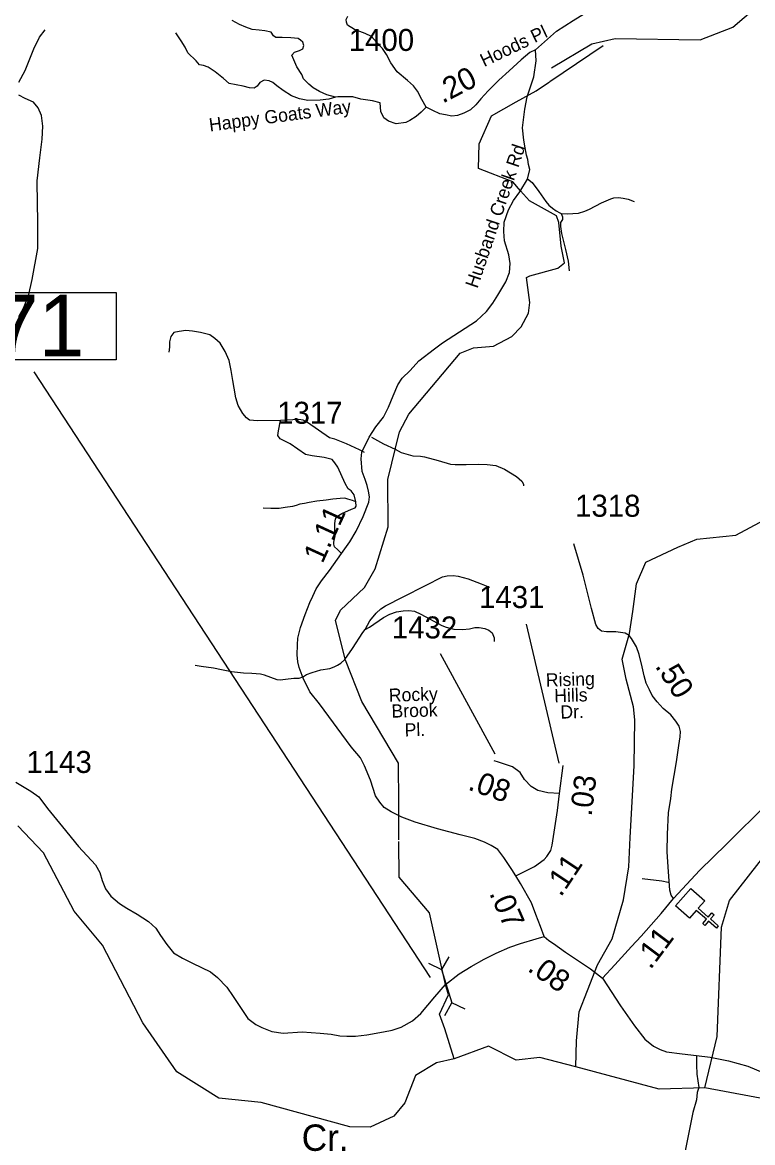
# Model space of a CAD drawing. Extents: x 1159738 to 1321356, y 736314 to 882035.
# Drawn here: x 1219753 to 1223907, y 788278 to 794650 of the extents above; entities that cross this region are included whole.
import ezdxf

# ---------------------------------------------------------------- set-up
doc = ezdxf.new("R2010")
doc.units = 0
for name, color, linetype in [('Exist Cultural Church CELL', 7, 'Continuous'), ('Exist Hydrographic Creek Single Shore', 7, 'Continuous'), ('Exist Hydrographic Creek Single Shore Label', 7, 'Continuous'), ('Exist Hydrographic Misc Water Feature', 7, 'Continuous'), ('Exist Road Non-System Type 51', 7, 'Continuous'), ('Exist Road Non-System Type 51 Label', 7, 'Continuous'), ('Exist Road Secondary Mileage Hundredths English Label', 7, 'Continuous'), ('Exist Road Secondary Structure Pipe CELL', 7, 'Continuous'), ('Exist Road Secondary Structure Pipe Number Label', 7, 'Continuous'), ('Exist Road Secondary Type 51 Attributed', 7, 'Continuous'), ('Exist Road Secondary Type 51 Label', 7, 'Continuous'), ('Exist Road Secondary Type 51 Number Label', 7, 'Continuous')]:
    doc.layers.add(name, color=color, linetype=linetype)

msp = doc.modelspace()

# ---------------------------------------------------------------- linework, layer by layer
at = {"layer": 'Exist Cultural Church CELL'}
msp.add_lwpolyline([(1223634.5, 789653.2), (1223597, 789610.3), (1223654.3, 789560.1), (1223675.4, 789584.2), (1223687.4, 789573.7), (1223666.3, 789549.6), (1223711.5, 789510), (1223701, 789497.9), (1223655.7, 789537.6), (1223634.6, 789513.5), (1223622.6, 789524), (1223643.7, 789548.1), (1223586.5, 789598.3), (1223548.4, 789555), (1223468.3, 789625.2), (1223554.4, 789723.4)], close=True, dxfattribs=at)
at = {"layer": 'Exist Hydrographic Creek Single Shore'}
for points in [[(1222753.1, 794314), (1223057.1, 794518.7)], [(1222562, 794198), (1222675.6, 794261.8), (1222751.6, 794312.9)], [(1222542.8, 793743.1), (1222346.6, 793818.7), (1222350.6, 793959.8), (1222421.7, 794119.2), (1222562, 794198)], [(1222637.7, 793636.3), (1222586.3, 793691.6), (1222542.8, 793743.1)], [(1221894, 790209.1), (1221893.1, 790435.5), (1221683.6, 790787.6), (1221591.4, 791022.3), (1221534.7, 791248.3), (1221561.7, 791306.9), (1221698.7, 791435.4), (1221759.7, 791542.6), (1221832.7, 791780.7), (1221831.6, 792049.9), (1221897.7, 792321), (1221950.7, 792421.7), (1222242.6, 792768.4), (1222319.7, 792800), (1222432.4, 792807.9), (1222537.6, 792862.9), (1222590.2, 792918.2), (1222631.7, 792995.4), (1222639.6, 793056.7), (1222619.9, 793199.1), (1222639.6, 793209), (1222797.8, 793252.5), (1222837.3, 793282.2), (1222817.5, 793377.1), (1222803.7, 793511.6), (1222791.8, 793549.2), (1222637.7, 793636.3)], [(1221894.9, 789999.5), (1221894, 790209.1)], [(1222209.8, 788753.2), (1222108.8, 788732.2), (1221989.7, 788659.1), (1221927.7, 788502.8), (1221866.7, 788428.5), (1221731.8, 788365.6), (1221615.7, 788367.9), (1221110.8, 788506.1), (1220869.7, 788530.6), (1220631.8, 788679.8), (1220438.7, 788959.4), (1220208.8, 789400.5), (1220047.7, 789594.2), (1219872.7, 789925.9), (1219727.7, 790079.9)], [(1222160.7, 789177.5), (1222068.8, 789584.6), (1221895.7, 789787), (1221894.9, 789991.2)], [(1222155.8, 788924.6), (1222126.3, 789008.4), (1222177.1, 789118.4), (1222160.7, 789177.5)], [(1222209.8, 788753.2), (1222155.8, 788924.6)], [(1222695.4, 788761.1), (1222561.7, 788745.9), (1222405.1, 788826.1), (1222209.8, 788753.2)], [(1223635, 788589.2), (1223375.3, 788581.5), (1222901.6, 788707.6), (1222695.4, 788761.1)], [(1223188.7, 784230), (1223248.7, 784402.6), (1223308.7, 784612.6), (1223397.8, 784751), (1223519.8, 784958.6), (1223705.8, 785361.8), (1223978.9, 785622.3), (1224085.8, 785892.6), (1224197, 786033), (1224256, 786197.6), (1224304.5, 786376.5), (1224353.8, 786570), (1224539.9, 787035.4), (1224681.1, 787206.9), (1224929.5, 787421.5), (1224991.1, 787542.7), (1224498.3, 788096.9), (1224289.8, 788271.6), (1224143, 788493.6), (1223635, 788589.2)]]:
    msp.add_lwpolyline(points, dxfattribs=at)
at = {"layer": 'Exist Hydrographic Misc Water Feature'}
for points in [[(1222762.6, 794391.4), (1222991.6, 794528), (1223125.6, 794558.1), (1223608.6, 794551.7), (1223794.6, 794623.5), (1223973.6, 794777.4), (1224008.7, 794842.4), (1224011.7, 794950.7), (1223971.7, 795020.4), (1224028.6, 795308.1), (1224006.6, 795400.5), (1223860.6, 795564.3), (1223558.6, 796154.6), (1223380.6, 796378.1), (1223352.6, 796552.7), (1223346.6, 796969.7), (1223287.6, 797279.4), (1223208.6, 797458.2), (1223220.6, 797589.3), (1223322.6, 797679.1), (1223482.5, 797741.5), (1223632.6, 797722.2)], [(1223635, 788589.2), (1223704.8, 788880.8), (1223728.8, 789504), (1223774.7, 789654.1), (1223990.7, 789932), (1224185.7, 790069.3), (1224315.8, 790266.9), (1225003.7, 790765.2), (1225164.8, 790844), (1225268.7, 790999.5), (1225296.7, 791107.3), (1225451.7, 791320.9), (1225603.7, 791383.4), (1226108.7, 791878.8), (1226334.7, 791930.1), (1226402.7, 791987.8), (1226437.7, 792354.8), (1226522.7, 792760.1), (1226501.7, 792901.6), (1226503.7, 793952)], [(1222901.6, 788707.6), (1222905.5, 788856.7), (1222920.7, 789021.1), (1222966.6, 789143.4), (1223023.9, 789288.6), (1223107.9, 789437.7), (1223172.8, 789659.4), (1223203.4, 789846.6), (1223210.9, 790013.1), (1223222.4, 790215.7), (1223233.8, 790422.1), (1223237.6, 790682), (1223230, 790757.1), (1223188, 790913.8), (1223165.1, 791028.4), (1223207.1, 791173.7), (1223226.2, 791299.8), (1223245.3, 791456.5), (1223298.8, 791578.8), (1223482, 791665.2), (1223589, 791711.1), (1223810.5, 791734), (1224054.9, 791864)]]:
    msp.add_lwpolyline(points, dxfattribs=at)
at = {"layer": 'Exist Road Non-System Type 51'}
for points in [[(1221533.9, 794225.4), (1221485.7, 794237.9), (1221442.9, 794257.5), (1221407.2, 794278.9), (1221382.3, 794298.6), (1221351.9, 794328.9), (1221343, 794353.9), (1221314.5, 794396.8), (1221285.9, 794464.6), (1221301.1, 794482), (1221329.7, 794490.9), (1221347.5, 794499.8), (1221354.7, 794519.5), (1221347.5, 794537.3), (1221335, 794549.8), (1221320.8, 794558.7), (1221279.7, 794562.3), (1221229.8, 794564.1), (1221194.1, 794564.1), (1221181.6, 794574.8), (1221167.3, 794594.4), (1221131.7, 794603.4), (1221099.5, 794606.9), (1221060.3, 794610.5), (1221024.6, 794623), (1220987.1, 794639.1), (1220946.1, 794660.5)], [(1221885.4, 794370), (1221848.5, 794419.7), (1221823.5, 794467.9), (1221802.1, 794501.8), (1221768.2, 794537.5), (1221739.6, 794569.7), (1221702.2, 794587.5), (1221641.5, 794610.7), (1221602.3, 794633.9), (1221596.9, 794651.8), (1221595.1, 794666.1), (1221604, 794685.7)], [(1219733, 794311.4), (1219769, 794377.8), (1219818.3, 794499.4), (1219850.6, 794565.8), (1219882.8, 794607.6)], [(1221533.9, 794225.4), (1221495.2, 794213.1), (1221447.1, 794207.7), (1221377.5, 794205.9), (1221329.3, 794214.9), (1221284.7, 794232.7), (1221236.5, 794263.1), (1221200.8, 794289.8), (1221177.7, 794307.7), (1221156.2, 794318.4), (1221127.7, 794322), (1221104.5, 794309.5), (1221088.4, 794288.1), (1221070.6, 794275.6), (1221045.6, 794277.3), (1221008.2, 794288.1), (1220929.7, 794302.3), (1220897.5, 794330.9), (1220849.4, 794370.2), (1220810.1, 794395.2), (1220783.4, 794405.9), (1220760.2, 794409.5), (1220742.3, 794430.9), (1220694.6, 794476.6), (1220678.5, 794510.5), (1220655.3, 794546.2), (1220626.8, 794590.9)], [(1219733.4, 792976.8), (1219760.2, 793025), (1219788.7, 793094.6), (1219808.4, 793187.5), (1219840.5, 793364.2), (1219841.8, 793522), (1219838.2, 793618.4), (1219836.5, 793748.8), (1219852.5, 793879.1), (1219865, 793986.2), (1219868.5, 794060.6), (1219861.4, 794121.3), (1219843.6, 794164.2), (1219816.8, 794196.3), (1219768.6, 794217.7), (1219733, 794235.6)], [(1222049.1, 794168.3), (1222021, 794139.7), (1221992.4, 794114.7), (1221956.7, 794091.5), (1221933.5, 794080.8), (1221878.2, 794073.6), (1221835.4, 794087.9), (1221808.7, 794107.6), (1221792.6, 794143.3), (1221787.2, 794193.2), (1221744.4, 794204), (1221678.4, 794214.7), (1221632, 794227.2), (1221548.2, 794227.2), (1221533.9, 794225.4)], [(1222626.8, 793759.6), (1222652.5, 793739.8), (1222690.1, 793689.4), (1222729.6, 793632), (1222748.4, 793610.3), (1222769.2, 793593.4), (1222788.9, 793578.6), (1222809.7, 793566.7), (1222818.6, 793563.8)], [(1222818.6, 793563.8), (1222851.2, 793560.8), (1222916.4, 793565.7), (1222952, 793576.6), (1222978.7, 793588.5), (1223046.9, 793623.1), (1223099.3, 793645.9), (1223117, 793651.8), (1223144.7, 793653.8), (1223170.4, 793650.8), (1223198.1, 793644.9), (1223233.7, 793631)], [(1222818.6, 793563.8), (1222825.5, 793544), (1222824.5, 793529.1), (1222814.6, 793511.3), (1222814.6, 793488.6), (1222819.6, 793449), (1222842.3, 793359), (1222858.1, 793291.8), (1222864, 793236.7)], [(1221221.5, 792385.9), (1221089.6, 792384.4), (1221044.4, 792387.8), (1221027.4, 792401.4), (1221007.1, 792425.2), (1220981.1, 792470.4), (1220966.4, 792514.5), (1220957.3, 792569.9), (1220949.8, 792613.2), (1220940.7, 792670.9), (1220928.3, 792727.4), (1220905.7, 792778.3), (1220878.5, 792824.7), (1220848, 792853), (1220818.6, 792872.2), (1220765.5, 792886.9), (1220721.4, 792894.8), (1220683, 792897.1), (1220644.6, 792892.6), (1220615.2, 792885.8), (1220598.2, 792863.2), (1220589.2, 792833.7), (1220590.3, 792802.1), (1220585.8, 792774.9)], [(1221569.6, 791626.2), (1221545.8, 791651.1), (1221528.9, 791666.9), (1221524.3, 791681.6), (1221524.3, 791692.9), (1221532.3, 791730.2), (1221530, 791765.3), (1221530, 791800.4), (1221533.4, 791825.3), (1221542.4, 791840), (1221569.6, 791855.8), (1221624.9, 791881.8), (1221645.3, 791888.6), (1221652.1, 791898.8), (1221649.8, 791922.5), (1221639.6, 791962.1), (1221622.7, 791984.7), (1221605.7, 791996), (1221589.9, 792027.7), (1221548.1, 792119.3), (1221530.1, 792145), (1221514.3, 792163.1), (1221469, 792174.4), (1221401.2, 792184.6), (1221362.8, 792192.5), (1221275.8, 792252.5), (1221219.3, 792280.8), (1221206.8, 792300), (1221209.1, 792326), (1221221.5, 792385.9)], [(1221698.5, 792203.6), (1221670.3, 792219.4), (1221595.7, 792253.4), (1221530.1, 792279.4), (1221500.7, 792287.3), (1221375.3, 792374.4), (1221350.4, 792386.8), (1221325.5, 792391.3), (1221221.5, 792385.9)], [(1221738.8, 792290.5), (1221807.7, 792252), (1221874.4, 792222.6), (1221908.3, 792204.5), (1221973.9, 792184.1), (1222018, 792181.9), (1222040.6, 792179.6), (1222117.4, 792158.1), (1222188.6, 792137.8), (1222214.6, 792134.4), (1222277.9, 792134.4), (1222349.1, 792137.8), (1222397.7, 792135.5), (1222445.2, 792128.7), (1222496.1, 792108.4), (1222563.4, 792066.7), (1222593.9, 792039.6), (1222602.9, 792023.7), (1222604.1, 792013.5)], [(1221649.8, 791922.5), (1221630.4, 791930.8), (1221604.4, 791937.6), (1221587.5, 791944.4), (1221561.5, 791942.1), (1221518.5, 791937.6), (1221481.2, 791931.9), (1221428.1, 791926.3), (1221384, 791919.5), (1221358, 791912.7), (1221330.9, 791909.3), (1221310.6, 791902.5), (1221290.2, 791895.7), (1221247.3, 791890.1), (1221214.5, 791884.4), (1221165.9, 791884.4), (1221122.9, 791886.7)], [(1221702.2, 791196), (1221728.9, 791246.6), (1221766.2, 791289.6), (1221791, 791314.5), (1221818.2, 791331.5), (1221918.8, 791382.4), (1222046.5, 791446.8), (1222142.6, 791495.5), (1222169.7, 791502.3), (1222202.5, 791503.4), (1222231.8, 791500), (1222288.4, 791485.3), (1222361.8, 791455.9), (1222410.4, 791436.7)], [(1221347.3, 790924.5), (1221368.7, 790940.3), (1221401.5, 790951.6), (1221450.1, 790966.3), (1221501, 790975.4), (1221527, 790984.4), (1221545.1, 790993.5), (1221564.3, 791004.8), (1221586.9, 791025.2), (1221631, 791088.5), (1221689.7, 791179), (1221702.2, 791196), (1221727, 791209.5), (1221806.2, 791265), (1221842.3, 791284.2), (1221880.8, 791296.6), (1221919.2, 791303.4), (1221952, 791304.5), (1221983.6, 791301.1), (1222018.7, 791284.2), (1222138, 791218.6), (1222164, 791210.7), (1222208.1, 791198.2), (1222255.6, 791196), (1222296.2, 791200.5), (1222326.8, 791207.3), (1222350.5, 791208.4), (1222383.3, 791202.8), (1222407, 791192.6), (1222425.1, 791176.8), (1222436.4, 791149.6), (1222436.4, 791128.1)], [(1221347.3, 790924.5), (1221324.7, 790918.5), (1221297.6, 790917.4), (1221249, 790911.7), (1221219.6, 790908.3), (1221201.5, 790910.6), (1221130.3, 790937.7), (1221106.6, 790942.3), (1221059.1, 790946.8), (1221011.6, 790947.9), (1220942.7, 790955.8), (1220886.2, 790967.1), (1220841, 790977.3), (1220770.1, 790986.3), (1220735.1, 790992)], [(1223427, 789756.6), (1223390.3, 789764.6), (1223279.2, 789778.5)], [(1223588.4, 788772.4), (1223587.6, 788720.7), (1223590.3, 788666.1), (1223600.4, 788591.6), (1223591.4, 788561.8), (1223587.4, 788521.5), (1223567.2, 788448.9), (1223549.1, 788364.3), (1223535, 788287.7), (1223520.9, 788221.1), (1223510.8, 788186.9), (1223502.7, 788156.6), (1223486.6, 788128.4), (1223468.5, 788104.2), (1223440.3, 788080), (1223383.8, 788045.8), (1223317.3, 788007.6), (1223148, 787937.1), (1223071.4, 787906.8), (1223041.1, 787900.8), (1223017, 787902.8), (1222974.6, 787929), (1222904.1, 787975.4), (1222864.1, 788006.3)]]:
    msp.add_lwpolyline(points, dxfattribs=at)
at = {"layer": 'Exist Road Secondary Structure Pipe CELL'}
for p, q in [((1222062.3, 789298.7), (1222137.1, 789262)), ((1222177.8, 789334.7), (1222137.1, 789262)), ((1222137.1, 789262), (1222196, 789072.6)), ((1222155.2, 788999.9), (1222196, 789072.6)), ((1222270.7, 789035.8), (1222196, 789072.6))]:
    msp.add_line(p, q, dxfattribs=at)
at = {"layer": 'Exist Road Secondary Structure Pipe Number Label'}
msp.add_line((1222073.7, 789216.5), (1219820.2, 792662), dxfattribs=at)
msp.add_lwpolyline([(1219019.5, 793114.7), (1220285.6, 793114.7), (1220285.6, 792730.8), (1219019.5, 792730.8)], close=True, dxfattribs=at)
at = {"layer": 'Exist Road Secondary Type 51 Attributed'}
for points in [[(1222671.7, 794493.9), (1222791.2, 794600.4), (1222885.3, 794662), (1223014.3, 794741.4), (1223086.9, 794754.8), (1223137.9, 794769.1), (1223188.7, 794777.2), (1223246.3, 794777.2), (1223302.9, 794772.8), (1223382, 794774.9), (1223451.6, 794777), (1223549.4, 794785.3), (1223616, 794790.2), (1223684.8, 794799.5), (1223714.2, 794819.6), (1223745.4, 794850.8), (1223794.4, 794892.4), (1223816, 794933), (1223838.9, 794980.9), (1223851.9, 795035.3), (1223864.4, 795091.5), (1223876.1, 795171.3)], [(1222560.2, 789794.5), (1222537.1, 789830.8), (1222492.5, 789898.7), (1222457.5, 789944.3), (1222420, 789967.5), (1222380.8, 789987.2), (1222327.2, 790006.8), (1222243.4, 790028.2), (1222114.9, 790062.1), (1221986.5, 790101.4), (1221911.5, 790128.2), (1221850.9, 790158.6), (1221811.6, 790183.5), (1221786.7, 790213.9), (1221761.7, 790249.6), (1221733.1, 790338.9), (1221699.2, 790421), (1221676, 790465.6), (1221622.5, 790529.9), (1221443, 790773.7), (1221387.7, 790841.6), (1221350.6, 790919.7), (1221327, 790980.4), (1221319.9, 791012.5), (1221316.3, 791052.7), (1221318, 791109.4), (1221318.9, 791146.9), (1221334.1, 791207.6), (1221361.7, 791281.6), (1221388.4, 791349.9), (1221404.4, 791386.5), (1221424.1, 791427.6), (1221453.5, 791474), (1221499, 791532.9), (1221568.8, 791628.7), (1221615.7, 791695.8), (1221652.3, 791755.6), (1221690.6, 791839.5), (1221724.5, 791920.3), (1221727.2, 791950.6), (1221722.7, 791983.6), (1221714.7, 792015.8), (1221702.2, 792050.6), (1221686.1, 792096.1), (1221679.4, 792167.1), (1221683, 792206.4), (1221725.8, 792290.3), (1221764.2, 792349.1), (1221807, 792404.5), (1221835.6, 792461.6), (1221862.3, 792525.9), (1221889.1, 792588.4), (1221914.1, 792625.8), (1221958.7, 792670.5), (1222008.6, 792725.8), (1222097.8, 792793.7), (1222142.4, 792827.6), (1222336.3, 792953.2), (1222393.4, 793005), (1222429.1, 793053.2), (1222457.6, 793099.6), (1222502.2, 793174.6), (1222523.7, 793228.2), (1222527.2, 793278.2), (1222520.1, 793328.2), (1222495.1, 793408.5), (1222491.5, 793460.3), (1222493.3, 793513.8), (1222518.1, 793584), (1222546.7, 793637.6), (1222582.4, 793685.8), (1222627, 793759), (1222639.6, 793813.7), (1222631.9, 793841.6), (1222627.9, 793870.1), (1222619.7, 793894.6), (1222612.3, 793936.9), (1222605.2, 793979.8), (1222597.3, 794051.6), (1222611.6, 794157.7), (1222623.8, 794227), (1222662.5, 794341.2), (1222675.3, 794431.4), (1222671.7, 794493.9)], [(1222671.7, 794493.9), (1222639.6, 794479), (1222589.6, 794437.9), (1222521.8, 794375.4), (1222463, 794321.9), (1222402.3, 794261.2), (1222361.3, 794216.5), (1222332.7, 794180.8), (1222302.4, 794154), (1222264.9, 794134.4), (1222227.5, 794120.1), (1222195.3, 794116.5), (1222159.7, 794123.7), (1222127.6, 794130.8), (1222088.3, 794148.7), (1222049.1, 794168.3), (1222024.5, 794211.1), (1222001.3, 794259.3), (1221978.1, 794289.7), (1221944.3, 794320), (1221885.4, 794370)], [(1223456.7, 789666.3), (1223443, 789684.5), (1223435.9, 789713.1), (1223428.7, 789817.2), (1223421.1, 789930.8), (1223422.9, 790032.6), (1223428.7, 790154.2), (1223441.2, 790234.4), (1223446.4, 790287.7), (1223473, 790443.7), (1223487.9, 790537.4), (1223494.4, 790586.2), (1223496.4, 790616.8), (1223489.2, 790646.7), (1223469.1, 790676), (1223441.7, 790711.8), (1223398.8, 790747.5), (1223363, 790785.3), (1223334.4, 790821), (1223320.1, 790853.6), (1223301.9, 790891.3), (1223289.5, 790932.3), (1223278.4, 790984.3), (1223260.9, 791053.9), (1223245.3, 791098.2), (1223217.9, 791145), (1223204.3, 791161.9), (1223180.9, 791176.3), (1223128.8, 791182.8), (1223075.5, 791184.1), (1223046.9, 791188), (1223028.6, 791202.3), (1223014.3, 791225.7), (1222989.6, 791316.8), (1222942.8, 791505.4), (1222889.4, 791683.7)], [(1222808.7, 790263.2), (1222741.3, 790267.1), (1222685.9, 790281), (1222646.6, 790304.1), (1222609.7, 790343.3), (1222584.3, 790382.6), (1222540.4, 790414.9), (1222461.9, 790442.6), (1222436, 790449.3)], [(1222808.7, 790263.2), (1222828.7, 790423.8)], [(1219716.7, 790327.5), (1219801.3, 790277.5), (1219846, 790245.1), (1219895.9, 790179), (1219981.6, 790073.7), (1220072.6, 789961.2), (1220169.7, 789857.5), (1220193.4, 789814), (1220207.7, 789769.3), (1220225.2, 789720.7), (1220255.2, 789678.9), (1220304.5, 789638.1), (1220346.3, 789611.3), (1220405.3, 789577), (1220469.6, 789535.1), (1220511.4, 789497.6), (1220539.3, 789455.7), (1220574.7, 789405.3), (1220612.2, 789357), (1220663.8, 789325.9), (1220720.9, 789299.1), (1220823, 789248.3), (1220863.7, 789216.1), (1220916.2, 789162.4), (1220951.1, 789108.1), (1220990.3, 789052.7), (1221034.9, 788983.1), (1221080.2, 788949.1), (1221115.6, 788931.9), (1221172.3, 788909.9), (1221236.5, 788901), (1221345.4, 788908.5), (1221447.7, 788901), (1221509.8, 788893.5), (1221558.1, 788884.9), (1221598.8, 788883.8), (1221648.1, 788883.2), (1221712.3, 788890.3), (1221808, 788907.2), (1221856.8, 788917.1), (1221908.5, 788935), (1221972.3, 788970.6), (1222019.5, 789012.5), (1222099.4, 789106.3), (1222160.7, 789177.5), (1222236.9, 789236.9), (1222306.5, 789279.9), (1222380, 789320.9), (1222447.7, 789354.7), (1222526.4, 789389.8), (1222586.9, 789410.6), (1222674.7, 789436), (1222721.6, 789450.3)], [(1222560.2, 789794.5), (1222665.1, 789849.1), (1222720.5, 789888.4), (1222736.6, 789904.5), (1222759.7, 789939.2), (1222766.7, 789969.2), (1222796.7, 790167.8), (1222808.7, 790263.2)], [(1223456.7, 789666.3), (1223607, 789827), (1223757.9, 789974.7), (1223992.1, 790206.3)], [(1222721.6, 789450.3), (1222700.1, 789507.6), (1222673.4, 789575.9), (1222648.1, 789641.6), (1222587, 789752.3), (1222560.2, 789794.5)], [(1223052.1, 789213.7), (1223123.7, 789289.3), (1223217, 789393.4), (1223271.9, 789451.6), (1223386.4, 789580.4), (1223456.7, 789666.3)], [(1222721.6, 789450.3), (1222748.2, 789426.9), (1222773.2, 789409.5), (1222842.5, 789360.6), (1222983.7, 789265.8), (1223052.1, 789213.7)], [(1223052.1, 789213.7), (1223155.9, 789056.2), (1223234.1, 788942.5), (1223294.1, 788866.3), (1223343.5, 788826.6), (1223380.7, 788807.6), (1223417.2, 788794.7), (1223505.1, 788781.9), (1223588.4, 788772.4), (1223664.5, 788762.8), (1223769.5, 788743.1), (1223879.1, 788713.2), (1224000.1, 788661.9), (1224093, 788603.2), (1224184.2, 788534.5), (1224315.9, 788392.6), (1224398.3, 788306.5), (1224664, 788009.6)]]:
    msp.add_lwpolyline(points, dxfattribs=at)
at = {"layer": 'Exist Road Secondary Type 51 Number Label'}
for p, q in [((1222805.8, 790435.3), (1222620.6, 791227.7)), ((1222442.9, 790487.1), (1222131.8, 791057.4))]:
    msp.add_line(p, q, dxfattribs=at)

# ---------------------------------------------------------------- texts
at = {"layer": 'Exist Hydrographic Creek Single Shore Label'}
msp.add_text('Cr.', height=150, dxfattribs=at).set_placement((1221341.7, 788230.6))
at = {"layer": 'Exist Road Non-System Type 51 Label'}
msp.add_text('Happy Goats Way', height=75, rotation=7.62326, dxfattribs=at).set_placement((1220819.8, 794029.6))
at = {"layer": 'Exist Road Secondary Mileage Hundredths English Label'}
for s, rotation, p in [('.20', 27.66163, (1222143.5, 794187.2)), ('1.11', 65.43287, (1221459.9, 791567)), ('.50', 302.45579, (1223348.9, 790988.3)), ('.08', 340.55215, (1222282, 790287.1)), ('.03', 82.87496, (1222990.4, 790130.5)), ('.11', 56.32248, (1222816.1, 789670.6)), ('.07', 293.61513, (1222406.9, 789696.3)), ('.11', 53.13474, (1223325.6, 789257.8)), ('.08', 325.02108, (1222620.4, 789258.4))]:
    msp.add_text(s, height=125, rotation=rotation, dxfattribs=at).set_placement(p)
at = {"layer": 'Exist Road Secondary Structure Pipe Number Label'}
msp.add_text('P171', height=350, dxfattribs=at).set_placement((1219012.4, 792750.6))
at = {"layer": 'Exist Road Secondary Type 51 Label'}
for s, rotation, p in [('Hoods Pl', 25.40271, (1222379.3, 794395.9)), ('Husband Creek Rd', 71.29365, (1222341.2, 793133.6)), ('Rising', 1.75834, (1222731.6, 790871.4)), ('Rocky', 1.75834, (1221838.5, 790785.1)), ('Hills', 1.75834, (1222779.4, 790782.5)), ('Brook', 1.75834, (1221853.6, 790694.8)), ('Dr.', 1.75834, (1222814.2, 790689.3)), ('Pl.', 1.75834, (1221928.3, 790587.5))]:
    msp.add_text(s, height=75, rotation=rotation, dxfattribs=at).set_placement(p)
at = {"layer": 'Exist Road Secondary Type 51 Number Label'}
for s, p in [('1400', (1221609.3, 794488.2)), ('1317', (1221202.5, 792367.1)), ('1318', (1222897, 791838.2)), ('1431', (1222350.7, 791318.7)), ('1432', (1221854.6, 791145.8)), ('1143', (1219776.1, 790380.6))]:
    msp.add_text(s, height=125, dxfattribs=at).set_placement(p)

doc.saveas('drawing.dxf')
